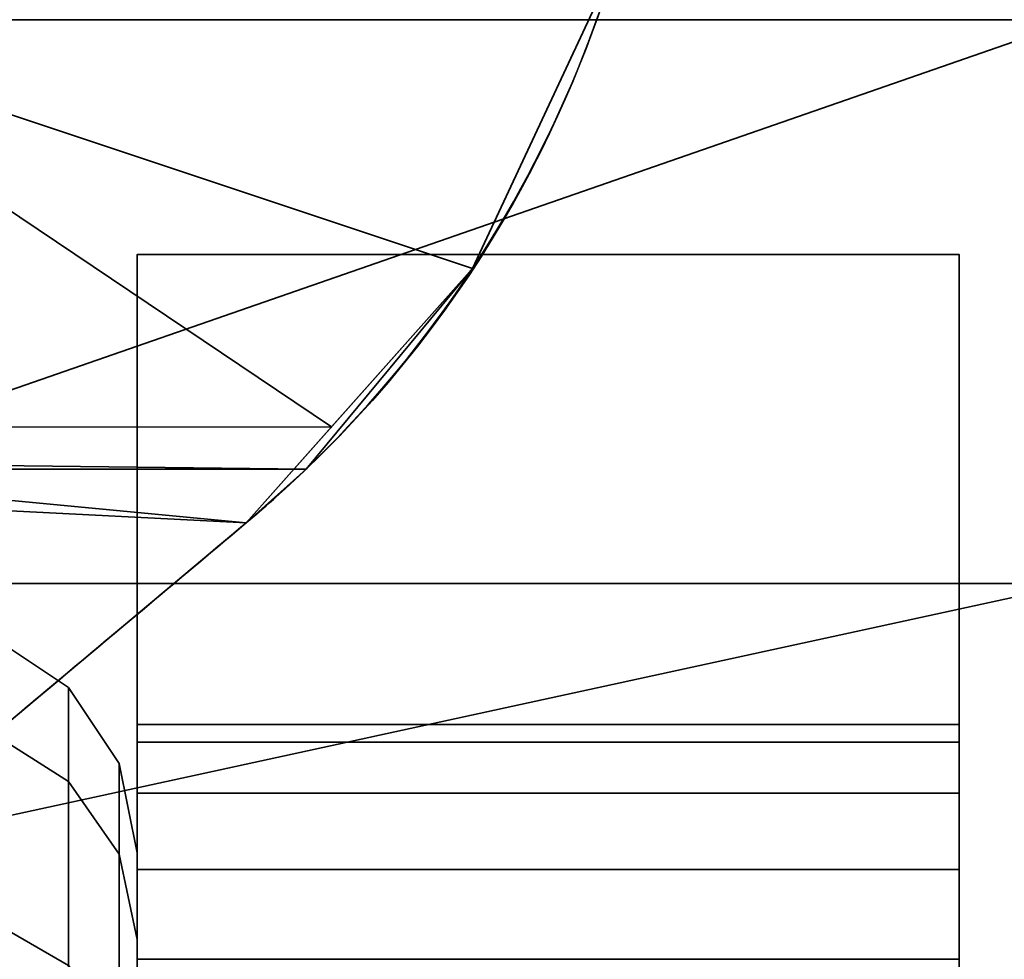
# Model space of a CAD drawing. Header units: millimetres. Extents: x -590 to 3690, y -120 to 127.
# Tile 529 of 656: x 2001 to 2005.19, y -25.25 to -21.25. Entities that reach past the tile are written whole.
import ezdxf

# ---------------------------------------------------------------- set-up
doc = ezdxf.new("R2010")
doc.units = ezdxf.units.MM
doc.layers.add('152', color=7, linetype='Continuous', true_color=0xffffff)

# ---------------------------------------------------------------- blocks, each defined once
blk = doc.blocks.new('UG_SURFACE_002')
at = {"layer": '152', "color": 252, "linetype": 'Continuous', "lineweight": 35}
for points in [[(2165, -31.2, 2203.0001), (2165, 108.2, 2203.0001), (835, 108.2, 2203.0001), (835, -31.2, 2203.0001)], [(985, -31.2, 2053), (985, 108.2, 2053), (2015.0001, 108.2, 2053), (2015.0001, -31.2, 2053)]]:
    blk.add_3dface(points, dxfattribs=at)
blk = doc.blocks.new('UG_SURFACE_084')
at = {"layer": '152', "color": 252, "linetype": 'Continuous', "lineweight": 35}
for points in [[(2000.8826, -25.0887, 1831.2881), (2000.8826, -23.8777, 1835.0149), (2001.2071, -24.0933, 1835.0376), (2001.2071, -25.2764, 1831.3965)], [(2000.8826, -23.8777, 1835.0149), (2000.8826, -24.2874, 1838.9121), (2001.2071, -24.4935, 1838.8451), (2001.2071, -24.0933, 1835.0376)], [(2001.2071, -25.2764, 1728.6036), (2001.2071, -24.0933, 1724.9624), (2000.8826, -23.8777, 1724.9851), (2000.8826, -25.0887, 1728.712)], [(2001.2071, -24.0933, 1724.9624), (2001.2071, -24.4935, 1721.1548), (2000.8826, -24.2874, 1721.0878), (2000.8826, -23.8777, 1724.9851)], [(2001.2071, -25.2764, 1831.3965), (2001.2071, -24.0933, 1835.0376), (2001.4238, -24.416, 1835.0716), (2001.4238, -25.5574, 1831.5587)], [(2001.2071, -24.0933, 1835.0376), (2001.2071, -24.4935, 1838.8451), (2001.4238, -24.8021, 1838.7449), (2001.4238, -24.416, 1835.0716)], [(2001.4238, -25.5574, 1728.4414), (2001.4238, -24.416, 1724.9285), (2001.2071, -24.0933, 1724.9624), (2001.2071, -25.2764, 1728.6036)], [(2001.4238, -24.416, 1724.9285), (2001.4238, -24.8021, 1721.2551), (2001.2071, -24.4935, 1721.1548), (2001.2071, -24.0933, 1724.9624)], [(2000.8826, -24.2874, 1838.9121), (2000.8826, -26.2467, 1842.3058), (2001.2071, -26.4078, 1842.1607), (2001.2071, -24.4935, 1838.8451)], [(2001.2071, -24.4935, 1721.1548), (2001.2071, -26.4078, 1717.8392), (2000.8826, -26.2467, 1717.6942), (2000.8826, -24.2874, 1721.0878)], [(2001.4238, -25.5574, 1831.5587), (2001.4238, -24.416, 1835.0716), (2001.4999, -24.7966, 1835.1115), (2001.4999, -25.8888, 1831.75)], [(2001.4238, -24.416, 1835.0716), (2001.4238, -24.8021, 1838.7449), (2001.4999, -25.166, 1838.6266), (2001.4999, -24.7966, 1835.1115)], [(2001.4999, -25.8888, 1728.25), (2001.4999, -24.7966, 1724.8884), (2001.4238, -24.416, 1724.9285), (2001.4238, -25.5574, 1728.4414)], [(2001.4999, -24.7966, 1724.8884), (2001.4999, -25.166, 1721.3733), (2001.4238, -24.8021, 1721.2551), (2001.4238, -24.416, 1724.9285)], [(2001.2071, -24.4935, 1838.8451), (2001.2071, -26.4078, 1842.1607), (2001.4238, -26.6489, 1841.9436), (2001.4238, -24.8021, 1838.7449)], [(2001.4238, -24.8021, 1721.2551), (2001.4238, -26.6489, 1718.0563), (2001.2071, -26.4078, 1717.8392), (2001.2071, -24.4935, 1721.1548)], [(2001.4238, -24.8021, 1838.7449), (2001.4238, -26.6489, 1841.9436), (2001.4999, -26.9333, 1841.6876), (2001.4999, -25.166, 1838.6266)], [(2001.4999, -25.166, 1721.3733), (2001.4999, -26.9333, 1718.3124), (2001.4238, -26.6489, 1718.0563), (2001.4238, -24.8021, 1721.2551)], [(2001.4999, -25.8888, 1831.75), (2001.4999, -24.7966, 1835.1115), (2001.4999, -25.6415, 1833.5279)], [(2001.4999, -24.7966, 1835.1115), (2001.4999, -25.166, 1838.6266), (2001.4999, -25.2938, 1836.8362)], [(2001.4999, -25.2938, 1836.8362), (2001.4999, -25.6415, 1833.5279), (2001.4999, -24.7966, 1835.1115)], [(2001.4999, -25.166, 1721.3733), (2001.4999, -24.7966, 1724.8884), (2001.4999, -25.2938, 1724.8362), (2001.4999, -25.6415, 1721.5278)], [(2001.4999, -26.3218, 1728), (2001.4999, -25.2938, 1724.8362), (2001.4999, -24.7966, 1724.8884), (2001.4999, -25.8888, 1728.25)], [(2000.8826, -27.7108, 1828.3759), (2000.8826, -25.0887, 1831.2881), (2001.2071, -25.2764, 1831.3965), (2001.2071, -27.8382, 1828.5513)], [(2001.2071, -27.8382, 1731.4487), (2001.2071, -25.2764, 1728.6036), (2000.8826, -25.0887, 1728.712), (2000.8826, -27.7108, 1731.6241)], [(2001.4999, -25.166, 1838.6266), (2001.4999, -26.9333, 1841.6876), (2001.4999, -26.3218, 1840)], [(2001.4999, -26.3218, 1840), (2001.4999, -25.2938, 1836.8362), (2001.4999, -25.166, 1838.6266)], [(2001.4999, -25.6415, 1721.5278), (2001.4999, -27.3048, 1718.647), (2001.4999, -26.9333, 1718.3124), (2001.4999, -25.166, 1721.3733)]]:
    blk.add_3dface(points, dxfattribs=at)
blk = doc.blocks.new('UG_SURFACE_090')
at = {"layer": '152', "color": 252, "linetype": 'Continuous', "lineweight": 35}
for points in [[(1994, -21.25, 1845), (2005.5001, -21.25, 1845), (2005.5001, -23.65, 1843.2), (1993.5, -23.65, 1843.2)], [(1993.5, -23.65, 1716.8), (2005.5001, -23.65, 1716.8), (2005.5001, -21.25, 1715), (1994, -21.25, 1715)], [(1994, -25.2434, 1848.6844), (2008.5001, -25.4874, 1848.5031), (2005.5001, -21.25, 1845)], [(2005.5001, -21.25, 1845), (1994, -21.25, 1845), (1994, -25.2434, 1848.6844)], [(1994, -25.2434, 1711.3155), (1994, -21.25, 1715), (2005.5001, -21.25, 1715)], [(2005.5001, -21.25, 1715), (2008.5001, -25.4874, 1711.4968), (1994, -25.2434, 1711.3155)], [(1993.5, -26.2591, 1845.5912), (1993.5, -23.65, 1843.2), (2005.5001, -23.65, 1843.2)], [(2005.5001, -23.65, 1843.2), (2007.9999, -26.3039, 1845.4938), (1993.5, -26.2591, 1845.5912)], [(1993.5, -26.2591, 1714.4089), (2007.9999, -26.3039, 1714.5063), (2005.5001, -23.65, 1716.8)], [(2005.5001, -23.65, 1716.8), (1993.5, -23.65, 1716.8), (1993.5, -26.2591, 1714.4089)], [(1994, -25.2434, 1848.6844), (1994, -25.335, 1848.7206), (2008.5001, -25.4874, 1848.5031)], [(2008.5001, -25.4874, 1711.4968), (1994, -25.335, 1711.2795), (1994, -25.2434, 1711.3155)]]:
    blk.add_3dface(points, dxfattribs=at)
blk = doc.blocks.new('UG_SURFACE_091')
at = {"layer": '152', "color": 252, "linetype": 'Continuous', "lineweight": 35}
for points in [[(2005.0001, -26, 1831), (2005.0001, -22.25, 1831), (2001.4999, -22.25, 1831), (2001.4999, -26, 1831)], [(2005.0001, -22.25, 1826.625), (2005.0001, -22.25, 1814.875), (2001.4999, -22.25, 1814.875), (2001.4999, -22.25, 1826.625)], [(2005.0001, -22.25, 1814.875), (2005.0001, -22.25, 1802.25), (2001.4999, -22.25, 1802.25), (2001.4999, -22.25, 1814.875)], [(2005.0001, -22.25, 1802.25), (2005.0001, -22.25, 1785.75), (2001.4999, -22.25, 1785.75), (2001.4999, -22.25, 1802.25)], [(2005.0001, -22.25, 1785.75), (2005.0001, -22.25, 1774.25), (2001.4999, -22.25, 1774.25), (2001.4999, -22.25, 1785.75)], [(2005.0001, -22.25, 1774.25), (2005.0001, -22.25, 1757.75), (2001.4999, -22.25, 1757.75), (2001.4999, -22.25, 1774.25)], [(2005.0001, -22.25, 1757.75), (2005.0001, -22.25, 1745.1251), (2001.4999, -22.25, 1745.1251), (2001.4999, -22.25, 1757.75)], [(2005.0001, -22.25, 1745.1251), (2005.0001, -22.25, 1729), (2001.4999, -22.25, 1729), (2001.4999, -22.25, 1745.1251)], [(2001.4999, -22.25, 1826.625), (2001.4999, -22.25, 1831), (2005.0001, -22.25, 1831), (2005.0001, -22.25, 1826.625)], [(2001.4999, -26, 1729), (2001.4999, -22.25, 1729), (2005.0001, -22.25, 1729), (2005.0001, -26, 1729)], [(2001.4999, -22.25, 1826.625), (2001.4999, -22.25, 1814.875), (2001.4999, -24.25, 1819.75), (2001.4999, -24.25, 1821.25)], [(2001.4999, -22.25, 1814.875), (2001.4999, -24.3261, 1819.3673), (2001.4999, -24.25, 1819.75)], [(2001.4999, -24.25, 1821.25), (2001.4999, -24.3261, 1821.6327), (2001.4999, -22.25, 1826.625)], [(2001.4999, -22.25, 1814.875), (2001.4999, -24.5429, 1819.0429), (2001.4999, -24.3261, 1819.3673)], [(2001.4999, -24.3261, 1821.6327), (2001.4999, -24.5429, 1821.9571), (2001.4999, -22.25, 1826.625)], [(2001.4999, -22.25, 1814.875), (2001.4999, -24.8673, 1818.8261), (2001.4999, -24.5429, 1819.0429)], [(2001.4999, -26, 1826.625), (2001.4999, -22.25, 1826.625), (2001.4999, -24.8673, 1822.1738), (2001.4999, -25.25, 1822.25)], [(2001.4999, -25.25, 1818.75), (2001.4999, -24.8673, 1818.8261), (2001.4999, -22.25, 1814.875), (2001.4999, -26, 1814.875)], [(2001.4999, -24.5429, 1821.9571), (2001.4999, -24.8673, 1822.1738), (2001.4999, -22.25, 1826.625)], [(2001.4999, -22.25, 1745.1251), (2001.4999, -22.25, 1729), (2001.4999, -24.25, 1738.75), (2001.4999, -24.25, 1740.25)], [(2001.4999, -22.25, 1729), (2001.4999, -24.3261, 1738.3673), (2001.4999, -24.25, 1738.75)], [(2001.4999, -24.25, 1740.25), (2001.4999, -24.3261, 1740.6327), (2001.4999, -22.25, 1745.1251)], [(2001.4999, -22.25, 1729), (2001.4999, -24.5429, 1738.043), (2001.4999, -24.3261, 1738.3673)], [(2001.4999, -24.3261, 1740.6327), (2001.4999, -24.5429, 1740.9571), (2001.4999, -22.25, 1745.1251)], [(2001.4999, -26, 1745.1251), (2001.4999, -22.25, 1745.1251), (2001.4999, -24.8673, 1741.1739), (2001.4999, -25.25, 1741.25)], [(2001.4999, -22.25, 1729), (2001.4999, -24.8673, 1737.8261), (2001.4999, -24.5429, 1738.043)], [(2001.4999, -24.5429, 1740.9571), (2001.4999, -24.8673, 1741.1739), (2001.4999, -22.25, 1745.1251)], [(2001.4999, -25.25, 1737.7501), (2001.4999, -24.8673, 1737.8261), (2001.4999, -22.25, 1729), (2001.4999, -26, 1729)], [(2001.4999, -26, 1745.1251), (2001.4999, -26, 1757.75), (2001.4999, -22.25, 1757.75), (2001.4999, -22.25, 1745.1251)], [(2001.4999, -26, 1757.75), (2001.4999, -26, 1774.25), (2001.4999, -22.25, 1774.25), (2001.4999, -22.25, 1757.75)], [(2001.4999, -26, 1774.25), (2001.4999, -26, 1785.75), (2001.4999, -22.25, 1785.75), (2001.4999, -22.25, 1774.25)], [(2001.4999, -26, 1785.75), (2001.4999, -26, 1802.25), (2001.4999, -22.25, 1802.25), (2001.4999, -22.25, 1785.75)], [(2001.4999, -26, 1802.25), (2001.4999, -26, 1814.875), (2001.4999, -22.25, 1814.875), (2001.4999, -22.25, 1802.25)], [(2001.4999, -26, 1826.625), (2001.4999, -26, 1831), (2001.4999, -22.25, 1831), (2001.4999, -22.25, 1826.625)], [(2005.0001, -22.25, 1814.875), (2005.0001, -22.25, 1826.625), (2005.0001, -24.25, 1821.25), (2005.0001, -24.25, 1819.75)], [(2005.0001, -22.25, 1826.625), (2005.0001, -24.3261, 1821.6327), (2005.0001, -24.25, 1821.25)], [(2005.0001, -24.25, 1819.75), (2005.0001, -24.3261, 1819.3673), (2005.0001, -22.25, 1814.875)], [(2005.0001, -22.25, 1826.625), (2005.0001, -24.5429, 1821.9571), (2005.0001, -24.3261, 1821.6327)], [(2005.0001, -22.25, 1826.625), (2005.0001, -24.8673, 1822.1738), (2005.0001, -24.5429, 1821.9571)], [(2005.0001, -26, 1814.875), (2005.0001, -22.25, 1814.875), (2005.0001, -24.8673, 1818.8261), (2005.0001, -25.25, 1818.75)], [(2005.0001, -24.3261, 1819.3673), (2005.0001, -24.5429, 1819.0429), (2005.0001, -22.25, 1814.875)], [(2005.0001, -24.5429, 1819.0429), (2005.0001, -24.8673, 1818.8261), (2005.0001, -22.25, 1814.875)], [(2005.0001, -25.25, 1822.25), (2005.0001, -24.8673, 1822.1738), (2005.0001, -22.25, 1826.625), (2005.0001, -26, 1826.625)], [(2005.0001, -22.25, 1729), (2005.0001, -22.25, 1745.1251), (2005.0001, -24.25, 1740.25), (2005.0001, -24.25, 1738.75)], [(2005.0001, -22.25, 1745.1251), (2005.0001, -24.3261, 1740.6327), (2005.0001, -24.25, 1740.25)], [(2005.0001, -24.25, 1738.75), (2005.0001, -24.3261, 1738.3673), (2005.0001, -22.25, 1729)], [(2005.0001, -22.25, 1745.1251), (2005.0001, -24.5429, 1740.9571), (2005.0001, -24.3261, 1740.6327)], [(2005.0001, -24.3261, 1738.3673), (2005.0001, -24.5429, 1738.043), (2005.0001, -22.25, 1729)], [(2005.0001, -26, 1729), (2005.0001, -22.25, 1729), (2005.0001, -24.8673, 1737.8261), (2005.0001, -25.25, 1737.7501)], [(2005.0001, -22.25, 1745.1251), (2005.0001, -24.8673, 1741.1739), (2005.0001, -24.5429, 1740.9571)], [(2005.0001, -24.5429, 1738.043), (2005.0001, -24.8673, 1737.8261), (2005.0001, -22.25, 1729)], [(2005.0001, -25.25, 1741.25), (2005.0001, -24.8673, 1741.1739), (2005.0001, -22.25, 1745.1251), (2005.0001, -26, 1745.1251)], [(2005.0001, -22.25, 1745.1251), (2005.0001, -22.25, 1757.75), (2005.0001, -26, 1757.75), (2005.0001, -26, 1745.1251)], [(2005.0001, -22.25, 1757.75), (2005.0001, -22.25, 1774.25), (2005.0001, -26, 1774.25), (2005.0001, -26, 1757.75)], [(2005.0001, -22.25, 1774.25), (2005.0001, -22.25, 1785.75), (2005.0001, -26, 1785.75), (2005.0001, -26, 1774.25)], [(2005.0001, -22.25, 1785.75), (2005.0001, -22.25, 1802.25), (2005.0001, -26, 1802.25), (2005.0001, -26, 1785.75)], [(2005.0001, -22.25, 1802.25), (2005.0001, -22.25, 1814.875), (2005.0001, -26, 1814.875), (2005.0001, -26, 1802.25)], [(2005.0001, -22.25, 1826.625), (2005.0001, -22.25, 1831), (2005.0001, -26, 1831), (2005.0001, -26, 1826.625)], [(2001.4999, -24.3261, 1738.3673), (2005.0001, -24.3261, 1738.3673), (2005.0001, -24.25, 1738.75), (2001.4999, -24.25, 1738.75)], [(2001.4999, -24.25, 1738.75), (2005.0001, -24.25, 1738.75), (2005.0001, -24.25, 1740.25), (2001.4999, -24.25, 1740.25)], [(2001.4999, -24.25, 1740.25), (2005.0001, -24.25, 1740.25), (2005.0001, -24.3261, 1740.6327), (2001.4999, -24.3261, 1740.6327)], [(2001.4999, -24.3261, 1819.3673), (2005.0001, -24.3261, 1819.3673), (2005.0001, -24.25, 1819.75), (2001.4999, -24.25, 1819.75)], [(2001.4999, -24.25, 1819.75), (2005.0001, -24.25, 1819.75), (2005.0001, -24.25, 1821.25), (2001.4999, -24.25, 1821.25)], [(2001.4999, -24.25, 1821.25), (2005.0001, -24.25, 1821.25), (2005.0001, -24.3261, 1821.6327), (2001.4999, -24.3261, 1821.6327)], [(2001.4999, -24.5429, 1738.043), (2005.0001, -24.5429, 1738.043), (2005.0001, -24.3261, 1738.3673), (2001.4999, -24.3261, 1738.3673)], [(2001.4999, -24.3261, 1740.6327), (2005.0001, -24.3261, 1740.6327), (2005.0001, -24.5429, 1740.9571), (2001.4999, -24.5429, 1740.9571)], [(2001.4999, -24.5429, 1819.0429), (2005.0001, -24.5429, 1819.0429), (2005.0001, -24.3261, 1819.3673), (2001.4999, -24.3261, 1819.3673)], [(2001.4999, -24.3261, 1821.6327), (2005.0001, -24.3261, 1821.6327), (2005.0001, -24.5429, 1821.9571), (2001.4999, -24.5429, 1821.9571)], [(2001.4999, -24.8673, 1737.8261), (2005.0001, -24.8673, 1737.8261), (2005.0001, -24.5429, 1738.043), (2001.4999, -24.5429, 1738.043)], [(2001.4999, -24.5429, 1740.9571), (2005.0001, -24.5429, 1740.9571), (2005.0001, -24.8673, 1741.1739), (2001.4999, -24.8673, 1741.1739)], [(2001.4999, -24.8673, 1818.8261), (2005.0001, -24.8673, 1818.8261), (2005.0001, -24.5429, 1819.0429), (2001.4999, -24.5429, 1819.0429)], [(2001.4999, -24.5429, 1821.9571), (2005.0001, -24.5429, 1821.9571), (2005.0001, -24.8673, 1822.1738), (2001.4999, -24.8673, 1822.1738)], [(2001.4999, -25.25, 1737.7501), (2005.0001, -25.25, 1737.7501), (2005.0001, -24.8673, 1737.8261), (2001.4999, -24.8673, 1737.8261)], [(2001.4999, -24.8673, 1741.1739), (2005.0001, -24.8673, 1741.1739), (2005.0001, -25.25, 1741.25), (2001.4999, -25.25, 1741.25)], [(2001.4999, -25.25, 1818.75), (2005.0001, -25.25, 1818.75), (2005.0001, -24.8673, 1818.8261), (2001.4999, -24.8673, 1818.8261)], [(2001.4999, -24.8673, 1822.1738), (2005.0001, -24.8673, 1822.1738), (2005.0001, -25.25, 1822.25), (2001.4999, -25.25, 1822.25)]]:
    blk.add_3dface(points, dxfattribs=at)
blk = doc.blocks.new('UG_SURFACE_094')
at = {"layer": '152', "color": 252, "linetype": 'Continuous', "lineweight": 35}
for points in [[(1999.75, -21.25, 260.5), (1999.75, -13.625, 260.5), (2003.7501, -12.781, 260.5), (2003.7501, -19.5621, 260.5)], [(2003.7501, -19.5621, 429.5), (2003.7501, -12.781, 429.5), (1999.75, -13.625, 429.5), (1999.75, -21.25, 429.5)], [(2003.7501, -19.5621, 260.5), (2003.54, -20.9961, 260.5), (2002.9275, -22.3096, 260.5), (1999.75, -21.25, 260.5)], [(1999.75, -21.25, 429.5), (2002.9275, -22.3096, 429.5), (2003.54, -20.9961, 429.5), (2003.7501, -19.5621, 429.5)], [(1999.75, -20.2124, 282.3988), (1999.75, -21.25, 280.2889), (2003.54, -20.9961, 280.7294)], [(2003.54, -20.9961, 409.2706), (1999.75, -21.25, 409.7111), (1999.75, -20.2124, 407.6012)], [(1999.75, -21.25, 280.2889), (2002.9275, -22.3096, 278.7646), (2003.54, -20.9961, 280.7294)], [(2003.54, -20.9961, 409.2706), (2002.9275, -22.3096, 411.2354), (1999.75, -21.25, 409.7111)], [(2003.54, -20.9961, 260.5), (2003.54, -20.9961, 280.7294), (2002.9275, -22.3096, 278.7646), (2002.9275, -22.3096, 260.5)], [(2002.9275, -22.3096, 429.5), (2002.9275, -22.3096, 411.2354), (2003.54, -20.9961, 409.2706), (2003.54, -20.9961, 429.5)], [(1997.5361, -23.1077, 260.5), (1999.75, -21.25, 260.5), (2002.9275, -22.3096, 260.5), (2002.219, -23.1629, 260.5)], [(2002.219, -23.1629, 429.5), (2002.9275, -22.3096, 429.5), (1999.75, -21.25, 429.5), (1997.5361, -23.1077, 429.5)], [(1999.75, -21.25, 280.2889), (1997.6835, -22.984, 278.0119), (2002.3274, -22.9838, 278.0137)], [(2002.3274, -22.9838, 411.9863), (1997.6835, -22.984, 411.9881), (1999.75, -21.25, 409.7111)], [(2002.3274, -22.9838, 278.0137), (2002.9275, -22.3096, 278.7646), (1999.75, -21.25, 280.2889)], [(1999.75, -21.25, 409.7111), (2002.9275, -22.3096, 411.2354), (2002.3274, -22.9838, 411.9863)], [(2002.9275, -22.3096, 260.5), (2002.3274, -22.9838, 278.0137), (2001.9639, -23.3923, 277.5589)], [(2001.9639, -23.3923, 277.5589), (2002.219, -23.1629, 260.5), (2002.9275, -22.3096, 260.5)], [(2002.9275, -22.3096, 429.5), (2002.219, -23.1629, 429.5), (2001.9639, -23.3923, 412.4411)], [(2001.9639, -23.3923, 412.4411), (2002.3274, -22.9838, 411.9863), (2002.9275, -22.3096, 429.5)], [(2002.9275, -22.3096, 260.5), (2002.9275, -22.3096, 278.7646), (2002.3274, -22.9838, 278.0137)], [(2002.3274, -22.9838, 411.9863), (2002.9275, -22.3096, 411.2354), (2002.9275, -22.3096, 429.5)], [(2001.9639, -23.3923, 277.5589), (2002.3274, -22.9838, 278.0137), (1997.6835, -22.984, 278.0119)], [(1997.6835, -22.984, 411.9881), (2002.3274, -22.9838, 411.9863), (2001.9639, -23.3923, 412.4411)], [(1999.75, -25.25, 276.0109), (2001.9639, -23.3923, 277.5589), (1997.6835, -22.984, 278.0119)], [(1997.6835, -22.984, 411.9881), (2001.9639, -23.3923, 412.4411), (1999.75, -25.25, 413.9891)], [(2002.219, -23.1629, 260.5), (1997.4715, -23.1629, 260.5), (1997.5361, -23.1077, 260.5)], [(1997.5361, -23.1077, 429.5), (1997.4715, -23.1629, 429.5), (2002.219, -23.1629, 429.5)], [(1997.4715, -23.1629, 260.5), (2002.219, -23.1629, 260.5), (2001.9639, -23.3923, 260.1571)], [(1997.4715, -23.1629, 260.5), (2001.9639, -23.3923, 260.1571), (1999.75, -25.25, 258.0557)], [(1999.75, -25.25, 431.9443), (2001.9639, -23.3923, 429.8429), (1997.4715, -23.1629, 429.5)], [(2001.9639, -23.3923, 429.8429), (2002.219, -23.1629, 429.5), (1997.4715, -23.1629, 429.5)], [(2001.9639, -23.3923, 277.5589), (2001.9639, -23.3923, 260.1571), (2002.219, -23.1629, 260.5)], [(2002.219, -23.1629, 429.5), (2001.9639, -23.3923, 429.8429), (2001.9639, -23.3923, 412.4411)], [(2001.9639, -23.3923, 277.5589), (1999.75, -25.25, 276.0109), (1999.75, -25.25, 258.0557), (2001.9639, -23.3923, 260.1571)], [(1999.75, -25.25, 413.9891), (2001.9639, -23.3923, 412.4411), (2001.9639, -23.3923, 429.8429), (1999.75, -25.25, 431.9443)]]:
    blk.add_3dface(points, dxfattribs=at)
blk = doc.blocks.new('UG_SURFACE_141')
at = {"layer": '152', "color": 252, "linetype": 'Continuous', "lineweight": 35}
for points in [[(1999.75, -21.25, 1695.5), (1999.75, -13.625, 1695.5), (2003.7501, -12.781, 1695.5), (2003.7501, -19.5621, 1695.5)], [(2003.7501, -19.5621, 1864.5), (2003.7501, -12.781, 1864.5), (1999.75, -13.625, 1864.5), (1999.75, -21.25, 1864.5)], [(2003.7501, -19.5621, 1695.5), (2003.54, -20.9961, 1695.5), (2002.9275, -22.3096, 1695.5), (1999.75, -21.25, 1695.5)], [(1999.75, -21.25, 1864.5), (2002.9275, -22.3096, 1864.5), (2003.54, -20.9961, 1864.5), (2003.7501, -19.5621, 1864.5)], [(1999.75, -20.2124, 1717.3988), (1999.75, -21.25, 1715.2889), (2003.54, -20.9961, 1715.7294)], [(2003.54, -20.9961, 1844.2706), (1999.75, -21.25, 1844.7111), (1999.75, -20.2124, 1842.6012)], [(1999.75, -21.25, 1715.2889), (2002.9275, -22.3096, 1713.7645), (2003.54, -20.9961, 1715.7294)], [(2003.54, -20.9961, 1844.2706), (2002.9275, -22.3096, 1846.2354), (1999.75, -21.25, 1844.7111)], [(2003.54, -20.9961, 1695.5), (2003.54, -20.9961, 1715.7294), (2002.9275, -22.3096, 1713.7645), (2002.9275, -22.3096, 1695.5)], [(2002.9275, -22.3096, 1864.5), (2002.9275, -22.3096, 1846.2354), (2003.54, -20.9961, 1844.2706), (2003.54, -20.9961, 1864.5)], [(1997.5361, -23.1077, 1695.5), (1999.75, -21.25, 1695.5), (2002.9275, -22.3096, 1695.5), (2002.219, -23.1629, 1695.5)], [(2002.219, -23.1629, 1864.5), (2002.9275, -22.3096, 1864.5), (1999.75, -21.25, 1864.5), (1997.5361, -23.1077, 1864.5)], [(1999.75, -21.25, 1715.2889), (1997.6835, -22.984, 1713.0119), (2002.3274, -22.9838, 1713.0138)], [(2002.3274, -22.9838, 1846.9863), (1997.6835, -22.984, 1846.9881), (1999.75, -21.25, 1844.7111)], [(2002.3274, -22.9838, 1713.0138), (2002.9275, -22.3096, 1713.7645), (1999.75, -21.25, 1715.2889)], [(1999.75, -21.25, 1844.7111), (2002.9275, -22.3096, 1846.2354), (2002.3274, -22.9838, 1846.9863)], [(2002.9275, -22.3096, 1695.5), (2002.3274, -22.9838, 1713.0138), (2001.9639, -23.3923, 1712.5589)], [(2001.9639, -23.3923, 1712.5589), (2002.219, -23.1629, 1695.5), (2002.9275, -22.3096, 1695.5)], [(2002.9275, -22.3096, 1864.5), (2002.219, -23.1629, 1864.5), (2001.9639, -23.3923, 1847.4411)], [(2001.9639, -23.3923, 1847.4411), (2002.3274, -22.9838, 1846.9863), (2002.9275, -22.3096, 1864.5)], [(2002.9275, -22.3096, 1695.5), (2002.9275, -22.3096, 1713.7645), (2002.3274, -22.9838, 1713.0138)], [(2002.3274, -22.9838, 1846.9863), (2002.9275, -22.3096, 1846.2354), (2002.9275, -22.3096, 1864.5)], [(2001.9639, -23.3923, 1712.5589), (2002.3274, -22.9838, 1713.0138), (1997.6835, -22.984, 1713.0119)], [(1997.6835, -22.984, 1846.9881), (2002.3274, -22.9838, 1846.9863), (2001.9639, -23.3923, 1847.4411)], [(1999.75, -25.25, 1711.0109), (2001.9639, -23.3923, 1712.5589), (1997.6835, -22.984, 1713.0119)], [(1997.6835, -22.984, 1846.9881), (2001.9639, -23.3923, 1847.4411), (1999.75, -25.25, 1848.9891)], [(2002.219, -23.1629, 1695.5), (1997.4715, -23.1629, 1695.5), (1997.5361, -23.1077, 1695.5)], [(1997.5361, -23.1077, 1864.5), (1997.4715, -23.1629, 1864.5), (2002.219, -23.1629, 1864.5)], [(1997.4715, -23.1629, 1695.5), (2002.219, -23.1629, 1695.5), (2001.9639, -23.3923, 1695.1571)], [(1997.4715, -23.1629, 1695.5), (2001.9639, -23.3923, 1695.1571), (1999.75, -25.25, 1693.0557)], [(1999.75, -25.25, 1866.9443), (2001.9639, -23.3923, 1864.8429), (1997.4715, -23.1629, 1864.5)], [(2001.9639, -23.3923, 1864.8429), (2002.219, -23.1629, 1864.5), (1997.4715, -23.1629, 1864.5)], [(2001.9639, -23.3923, 1712.5589), (2001.9639, -23.3923, 1695.1571), (2002.219, -23.1629, 1695.5)], [(2002.219, -23.1629, 1864.5), (2001.9639, -23.3923, 1864.8429), (2001.9639, -23.3923, 1847.4411)], [(2001.9639, -23.3923, 1712.5589), (1999.75, -25.25, 1711.0109), (1999.75, -25.25, 1693.0557), (2001.9639, -23.3923, 1695.1571)], [(1999.75, -25.25, 1848.9891), (2001.9639, -23.3923, 1847.4411), (2001.9639, -23.3923, 1864.8429), (1999.75, -25.25, 1866.9443)]]:
    blk.add_3dface(points, dxfattribs=at)
blk = doc.blocks.new('UG_SURFACE_142')
at = {"layer": '152', "color": 252, "linetype": 'Continuous', "lineweight": 35}
for points in [[(2000.8826, -25.0887, 396.2881), (2000.8826, -23.8777, 400.0149), (2001.2071, -24.0933, 400.0376), (2001.2071, -25.2764, 396.3965)], [(2000.8826, -23.8777, 400.0149), (2000.8826, -24.2874, 403.9121), (2001.2071, -24.4935, 403.8452), (2001.2071, -24.0933, 400.0376)], [(2001.2071, -25.2764, 293.6035), (2001.2071, -24.0933, 289.9624), (2000.8826, -23.8777, 289.9851), (2000.8826, -25.0887, 293.7119)], [(2001.2071, -24.0933, 289.9624), (2001.2071, -24.4935, 286.1548), (2000.8826, -24.2874, 286.0879), (2000.8826, -23.8777, 289.9851)], [(2001.2071, -25.2764, 396.3965), (2001.2071, -24.0933, 400.0376), (2001.4238, -24.416, 400.0715), (2001.4238, -25.5574, 396.5587)], [(2001.2071, -24.0933, 400.0376), (2001.2071, -24.4935, 403.8452), (2001.4238, -24.8021, 403.7449), (2001.4238, -24.416, 400.0715)], [(2001.4238, -25.5574, 293.4414), (2001.4238, -24.416, 289.9285), (2001.2071, -24.0933, 289.9624), (2001.2071, -25.2764, 293.6035)], [(2001.4238, -24.416, 289.9285), (2001.4238, -24.8021, 286.2551), (2001.2071, -24.4935, 286.1548), (2001.2071, -24.0933, 289.9624)], [(2000.8826, -24.2874, 403.9121), (2000.8826, -26.2467, 407.3058), (2001.2071, -26.4078, 407.1608), (2001.2071, -24.4935, 403.8452)], [(2001.2071, -24.4935, 286.1548), (2001.2071, -26.4078, 282.8392), (2000.8826, -26.2467, 282.6942), (2000.8826, -24.2874, 286.0879)], [(2001.4238, -25.5574, 396.5587), (2001.4238, -24.416, 400.0715), (2001.4999, -24.7966, 400.1115), (2001.4999, -25.8888, 396.75)], [(2001.4238, -24.416, 400.0715), (2001.4238, -24.8021, 403.7449), (2001.4999, -25.166, 403.6267), (2001.4999, -24.7966, 400.1115)], [(2001.4999, -25.8888, 293.25), (2001.4999, -24.7966, 289.8885), (2001.4238, -24.416, 289.9285), (2001.4238, -25.5574, 293.4414)], [(2001.4999, -24.7966, 289.8885), (2001.4999, -25.166, 286.3733), (2001.4238, -24.8021, 286.2551), (2001.4238, -24.416, 289.9285)], [(2001.2071, -24.4935, 403.8452), (2001.2071, -26.4078, 407.1608), (2001.4238, -26.6489, 406.9437), (2001.4238, -24.8021, 403.7449)], [(2001.4238, -24.8021, 286.2551), (2001.4238, -26.6489, 283.0563), (2001.2071, -26.4078, 282.8392), (2001.2071, -24.4935, 286.1548)], [(2001.4238, -24.8021, 403.7449), (2001.4238, -26.6489, 406.9437), (2001.4999, -26.9333, 406.6876), (2001.4999, -25.166, 403.6267)], [(2001.4999, -25.166, 286.3733), (2001.4999, -26.9333, 283.3124), (2001.4238, -26.6489, 283.0563), (2001.4238, -24.8021, 286.2551)], [(2001.4999, -25.8888, 396.75), (2001.4999, -24.7966, 400.1115), (2001.4999, -25.6415, 398.5279)], [(2001.4999, -24.7966, 400.1115), (2001.4999, -25.2938, 401.8362), (2001.4999, -25.6415, 398.5279)], [(2001.4999, -25.2938, 401.8362), (2001.4999, -24.7966, 400.1115), (2001.4999, -25.166, 403.6267)], [(2001.4999, -25.166, 286.3733), (2001.4999, -24.7966, 289.8885), (2001.4999, -25.2938, 289.8362), (2001.4999, -25.6415, 286.5279)], [(2001.4999, -24.7966, 289.8885), (2001.4999, -25.8888, 293.25), (2001.4999, -26.3218, 293), (2001.4999, -25.2938, 289.8362)], [(2000.8826, -27.7108, 393.3759), (2000.8826, -25.0887, 396.2881), (2001.2071, -25.2764, 396.3965), (2001.2071, -27.8382, 393.5513)], [(2001.2071, -27.8382, 296.4487), (2001.2071, -25.2764, 293.6035), (2000.8826, -25.0887, 293.7119), (2000.8826, -27.7108, 296.6241)], [(2001.4999, -25.166, 403.6267), (2001.4999, -26.3218, 405), (2001.4999, -25.2938, 401.8362)], [(2001.4999, -26.3218, 405), (2001.4999, -25.166, 403.6267), (2001.4999, -26.9333, 406.6876)], [(2001.4999, -26.9333, 283.3124), (2001.4999, -25.166, 286.3733), (2001.4999, -25.6415, 286.5279), (2001.4999, -27.3048, 283.6469)]]:
    blk.add_3dface(points, dxfattribs=at)
blk = doc.blocks.new('UG_SURFACE_148')
at = {"layer": '152', "color": 252, "linetype": 'Continuous', "lineweight": 35}
for points in [[(1994, -21.25, 410), (2005.5001, -21.25, 410), (2005.5001, -23.65, 408.2), (1993.5, -23.65, 408.2)], [(1993.5, -23.65, 281.8), (2005.5001, -23.65, 281.8), (2005.5001, -21.25, 280), (1994, -21.25, 280)], [(1994, -25.2434, 413.6844), (2008.5001, -25.4874, 413.5032), (2005.5001, -21.25, 410)], [(2005.5001, -21.25, 410), (1994, -21.25, 410), (1994, -25.2434, 413.6844)], [(1994, -25.2434, 276.3156), (1994, -21.25, 280), (2005.5001, -21.25, 280)], [(2005.5001, -21.25, 280), (2008.5001, -25.4874, 276.4968), (1994, -25.2434, 276.3156)], [(1993.5, -26.2591, 410.5912), (1993.5, -23.65, 408.2), (2005.5001, -23.65, 408.2)], [(2005.5001, -23.65, 408.2), (2007.9999, -26.3039, 410.4938), (1993.5, -26.2591, 410.5912)], [(1993.5, -26.2591, 279.4088), (2007.9999, -26.3039, 279.5062), (2005.5001, -23.65, 281.8)], [(2005.5001, -23.65, 281.8), (1993.5, -23.65, 281.8), (1993.5, -26.2591, 279.4088)], [(1994, -25.2434, 413.6844), (1994, -25.335, 413.7205), (2008.5001, -25.4874, 413.5032)], [(2008.5001, -25.4874, 276.4968), (1994, -25.335, 276.2795), (1994, -25.2434, 276.3156)]]:
    blk.add_3dface(points, dxfattribs=at)
blk = doc.blocks.new('UG_SURFACE_149')
at = {"layer": '152', "color": 252, "linetype": 'Continuous', "lineweight": 35}
for points in [[(2005.0001, -26, 396), (2005.0001, -22.25, 396), (2001.4999, -22.25, 396), (2001.4999, -26, 396)], [(2005.0001, -22.25, 391.625), (2005.0001, -22.25, 379.875), (2001.4999, -22.25, 379.875), (2001.4999, -22.25, 391.625)], [(2005.0001, -22.25, 379.875), (2005.0001, -22.25, 367.25), (2001.4999, -22.25, 367.25), (2001.4999, -22.25, 379.875)], [(2005.0001, -22.25, 367.25), (2005.0001, -22.25, 350.75), (2001.4999, -22.25, 350.75), (2001.4999, -22.25, 367.25)], [(2005.0001, -22.25, 350.75), (2005.0001, -22.25, 339.25), (2001.4999, -22.25, 339.25), (2001.4999, -22.25, 350.75)], [(2005.0001, -22.25, 339.25), (2005.0001, -22.25, 322.75), (2001.4999, -22.25, 322.75), (2001.4999, -22.25, 339.25)], [(2005.0001, -22.25, 322.75), (2005.0001, -22.25, 310.125), (2001.4999, -22.25, 310.125), (2001.4999, -22.25, 322.75)], [(2005.0001, -22.25, 310.125), (2005.0001, -22.25, 294), (2001.4999, -22.25, 294), (2001.4999, -22.25, 310.125)], [(2001.4999, -22.25, 391.625), (2001.4999, -22.25, 396), (2005.0001, -22.25, 396), (2005.0001, -22.25, 391.625)], [(2001.4999, -26, 294), (2001.4999, -22.25, 294), (2005.0001, -22.25, 294), (2005.0001, -26, 294)], [(2001.4999, -22.25, 391.625), (2001.4999, -22.25, 379.875), (2001.4999, -24.25, 384.75), (2001.4999, -24.25, 386.25)], [(2001.4999, -22.25, 379.875), (2001.4999, -24.3261, 384.3673), (2001.4999, -24.25, 384.75)], [(2001.4999, -26, 391.625), (2001.4999, -22.25, 391.625), (2001.4999, -24.8673, 387.1739), (2001.4999, -25.25, 387.25)], [(2001.4999, -24.25, 386.25), (2001.4999, -24.3261, 386.6327), (2001.4999, -22.25, 391.625)], [(2001.4999, -22.25, 391.625), (2001.4999, -24.5429, 386.9571), (2001.4999, -24.8673, 387.1739)], [(2001.4999, -22.25, 379.875), (2001.4999, -24.5429, 384.0429), (2001.4999, -24.3261, 384.3673)], [(2001.4999, -24.3261, 386.6327), (2001.4999, -24.5429, 386.9571), (2001.4999, -22.25, 391.625)], [(2001.4999, -25.25, 383.75), (2001.4999, -24.8673, 383.8261), (2001.4999, -22.25, 379.875), (2001.4999, -26, 379.875)], [(2001.4999, -24.8673, 383.8261), (2001.4999, -24.5429, 384.0429), (2001.4999, -22.25, 379.875)], [(2001.4999, -22.25, 310.125), (2001.4999, -22.25, 294), (2001.4999, -24.25, 303.75), (2001.4999, -24.25, 305.25)], [(2001.4999, -22.25, 294), (2001.4999, -24.3261, 303.3673), (2001.4999, -24.25, 303.75)], [(2001.4999, -26, 310.125), (2001.4999, -22.25, 310.125), (2001.4999, -24.8673, 306.1739), (2001.4999, -25.25, 306.25)], [(2001.4999, -24.25, 305.25), (2001.4999, -24.3261, 305.6327), (2001.4999, -22.25, 310.125)], [(2001.4999, -22.25, 310.125), (2001.4999, -24.5429, 305.9571), (2001.4999, -24.8673, 306.1739)], [(2001.4999, -22.25, 294), (2001.4999, -24.5429, 303.0429), (2001.4999, -24.3261, 303.3673)], [(2001.4999, -24.3261, 305.6327), (2001.4999, -24.5429, 305.9571), (2001.4999, -22.25, 310.125)], [(2001.4999, -25.25, 302.75), (2001.4999, -24.8673, 302.8261), (2001.4999, -22.25, 294), (2001.4999, -26, 294)], [(2001.4999, -24.8673, 302.8261), (2001.4999, -24.5429, 303.0429), (2001.4999, -22.25, 294)], [(2001.4999, -26, 310.125), (2001.4999, -26, 322.75), (2001.4999, -22.25, 322.75), (2001.4999, -22.25, 310.125)], [(2001.4999, -26, 322.75), (2001.4999, -26, 339.25), (2001.4999, -22.25, 339.25), (2001.4999, -22.25, 322.75)], [(2001.4999, -26, 339.25), (2001.4999, -26, 350.75), (2001.4999, -22.25, 350.75), (2001.4999, -22.25, 339.25)], [(2001.4999, -26, 350.75), (2001.4999, -26, 367.25), (2001.4999, -22.25, 367.25), (2001.4999, -22.25, 350.75)], [(2001.4999, -26, 367.25), (2001.4999, -26, 379.875), (2001.4999, -22.25, 379.875), (2001.4999, -22.25, 367.25)], [(2001.4999, -26, 391.625), (2001.4999, -26, 396), (2001.4999, -22.25, 396), (2001.4999, -22.25, 391.625)], [(2005.0001, -22.25, 379.875), (2005.0001, -22.25, 391.625), (2005.0001, -24.25, 386.25), (2005.0001, -24.25, 384.75)], [(2005.0001, -22.25, 391.625), (2005.0001, -24.3261, 386.6327), (2005.0001, -24.25, 386.25)], [(2005.0001, -24.25, 384.75), (2005.0001, -24.3261, 384.3673), (2005.0001, -22.25, 379.875)], [(2005.0001, -26, 379.875), (2005.0001, -22.25, 379.875), (2005.0001, -24.8673, 383.8261), (2005.0001, -25.25, 383.75)], [(2005.0001, -22.25, 391.625), (2005.0001, -24.5429, 386.9571), (2005.0001, -24.3261, 386.6327)], [(2005.0001, -25.25, 387.25), (2005.0001, -24.8673, 387.1739), (2005.0001, -22.25, 391.625), (2005.0001, -26, 391.625)], [(2005.0001, -22.25, 379.875), (2005.0001, -24.5429, 384.0429), (2005.0001, -24.8673, 383.8261)], [(2005.0001, -24.8673, 387.1739), (2005.0001, -24.5429, 386.9571), (2005.0001, -22.25, 391.625)], [(2005.0001, -24.3261, 384.3673), (2005.0001, -24.5429, 384.0429), (2005.0001, -22.25, 379.875)], [(2005.0001, -22.25, 294), (2005.0001, -22.25, 310.125), (2005.0001, -24.25, 305.25), (2005.0001, -24.25, 303.75)], [(2005.0001, -22.25, 310.125), (2005.0001, -24.3261, 305.6327), (2005.0001, -24.25, 305.25)], [(2005.0001, -26, 294), (2005.0001, -22.25, 294), (2005.0001, -24.8673, 302.8261), (2005.0001, -25.25, 302.75)], [(2005.0001, -24.25, 303.75), (2005.0001, -24.3261, 303.3673), (2005.0001, -22.25, 294)], [(2005.0001, -22.25, 294), (2005.0001, -24.5429, 303.0429), (2005.0001, -24.8673, 302.8261)], [(2005.0001, -22.25, 310.125), (2005.0001, -24.5429, 305.9571), (2005.0001, -24.3261, 305.6327)], [(2005.0001, -24.3261, 303.3673), (2005.0001, -24.5429, 303.0429), (2005.0001, -22.25, 294)], [(2005.0001, -25.25, 306.25), (2005.0001, -24.8673, 306.1739), (2005.0001, -22.25, 310.125), (2005.0001, -26, 310.125)], [(2005.0001, -24.8673, 306.1739), (2005.0001, -24.5429, 305.9571), (2005.0001, -22.25, 310.125)], [(2005.0001, -22.25, 310.125), (2005.0001, -22.25, 322.75), (2005.0001, -26, 322.75), (2005.0001, -26, 310.125)], [(2005.0001, -22.25, 322.75), (2005.0001, -22.25, 339.25), (2005.0001, -26, 339.25), (2005.0001, -26, 322.75)], [(2005.0001, -22.25, 339.25), (2005.0001, -22.25, 350.75), (2005.0001, -26, 350.75), (2005.0001, -26, 339.25)], [(2005.0001, -22.25, 350.75), (2005.0001, -22.25, 367.25), (2005.0001, -26, 367.25), (2005.0001, -26, 350.75)], [(2005.0001, -22.25, 367.25), (2005.0001, -22.25, 379.875), (2005.0001, -26, 379.875), (2005.0001, -26, 367.25)], [(2005.0001, -22.25, 391.625), (2005.0001, -22.25, 396), (2005.0001, -26, 396), (2005.0001, -26, 391.625)], [(2001.4999, -24.3261, 303.3673), (2005.0001, -24.3261, 303.3673), (2005.0001, -24.25, 303.75), (2001.4999, -24.25, 303.75)], [(2001.4999, -24.25, 303.75), (2005.0001, -24.25, 303.75), (2005.0001, -24.25, 305.25), (2001.4999, -24.25, 305.25)], [(2001.4999, -24.25, 305.25), (2005.0001, -24.25, 305.25), (2005.0001, -24.3261, 305.6327), (2001.4999, -24.3261, 305.6327)], [(2001.4999, -24.3261, 384.3673), (2005.0001, -24.3261, 384.3673), (2005.0001, -24.25, 384.75), (2001.4999, -24.25, 384.75)], [(2001.4999, -24.25, 384.75), (2005.0001, -24.25, 384.75), (2005.0001, -24.25, 386.25), (2001.4999, -24.25, 386.25)], [(2001.4999, -24.25, 386.25), (2005.0001, -24.25, 386.25), (2005.0001, -24.3261, 386.6327), (2001.4999, -24.3261, 386.6327)], [(2001.4999, -24.5429, 303.0429), (2005.0001, -24.5429, 303.0429), (2005.0001, -24.3261, 303.3673), (2001.4999, -24.3261, 303.3673)], [(2001.4999, -24.3261, 305.6327), (2005.0001, -24.3261, 305.6327), (2005.0001, -24.5429, 305.9571), (2001.4999, -24.5429, 305.9571)], [(2001.4999, -24.5429, 384.0429), (2005.0001, -24.5429, 384.0429), (2005.0001, -24.3261, 384.3673), (2001.4999, -24.3261, 384.3673)], [(2001.4999, -24.3261, 386.6327), (2005.0001, -24.3261, 386.6327), (2005.0001, -24.5429, 386.9571), (2001.4999, -24.5429, 386.9571)], [(2001.4999, -24.8673, 302.8261), (2005.0001, -24.8673, 302.8261), (2005.0001, -24.5429, 303.0429), (2001.4999, -24.5429, 303.0429)], [(2001.4999, -24.5429, 305.9571), (2005.0001, -24.5429, 305.9571), (2005.0001, -24.8673, 306.1739), (2001.4999, -24.8673, 306.1739)], [(2001.4999, -24.8673, 383.8261), (2005.0001, -24.8673, 383.8261), (2005.0001, -24.5429, 384.0429), (2001.4999, -24.5429, 384.0429)], [(2001.4999, -24.5429, 386.9571), (2005.0001, -24.5429, 386.9571), (2005.0001, -24.8673, 387.1739), (2001.4999, -24.8673, 387.1739)], [(2001.4999, -25.25, 302.75), (2005.0001, -25.25, 302.75), (2005.0001, -24.8673, 302.8261), (2001.4999, -24.8673, 302.8261)], [(2001.4999, -24.8673, 306.1739), (2005.0001, -24.8673, 306.1739), (2005.0001, -25.25, 306.25), (2001.4999, -25.25, 306.25)], [(2001.4999, -25.25, 383.75), (2005.0001, -25.25, 383.75), (2005.0001, -24.8673, 383.8261), (2001.4999, -24.8673, 383.8261)], [(2001.4999, -24.8673, 387.1739), (2005.0001, -24.8673, 387.1739), (2005.0001, -25.25, 387.25), (2001.4999, -25.25, 387.25)]]:
    blk.add_3dface(points, dxfattribs=at)

msp = doc.modelspace()

# ---------------------------------------------------------------- linework, layer by layer
at = {"layer": '152', "color": 252, "linetype": 'Continuous', "lineweight": -3, "true_color": 0x939598}
for p, q in [((1994, -21.25, 1715), (2005.5, -21.25, 1715)), ((1994, -21.25, 1845), (2005.5, -21.25, 1845)), ((1994, -21.25, 280), (2005.5, -21.25, 280)), ((1994, -21.25, 410), (2005.5, -21.25, 410)), ((2001.5, -22.25, 1831), (2001.5, -22.25, 1729)), ((2001.5, -26.3761, 1831), (2001.5, -22.25, 1831)), ((2005, -22.25, 1831), (2001.5, -22.25, 1831)), ((2001.5, -22.25, 1729), (2001.5, -26.3761, 1729)), ((2005, -22.25, 1729), (2001.5, -22.25, 1729)), ((2001.5, -22.25, 396), (2001.5, -22.25, 294)), ((2001.5, -26.3761, 396), (2001.5, -22.25, 396)), ((2005, -22.25, 396), (2001.5, -22.25, 396)), ((2001.5, -22.25, 294), (2001.5, -26.3761, 294)), ((2005, -22.25, 294), (2001.5, -22.25, 294)), ((2005, -26.3761, 1831), (2005, -22.25, 1831)), ((2005, -22.25, 1729), (2005, -26.3761, 1729)), ((2005, -22.25, 1831), (2005, -22.25, 1729)), ((2005, -26.3761, 396), (2005, -22.25, 396)), ((2005, -22.25, 294), (2005, -26.3761, 294)), ((2005, -22.25, 396), (2005, -22.25, 294)), ((2002.219, -23.1629, 429.5), (1997.4714, -23.1629, 429.5)), ((2002.219, -23.1629, 260.5), (1997.4714, -23.1629, 260.5)), ((2002.219, -23.1629, 1695.5), (1997.4714, -23.1629, 1695.5)), ((2002.219, -23.1629, 1864.5), (1997.4714, -23.1629, 1864.5)), ((2001.9639, -23.3923, 277.5589), (2001.9639, -23.3923, 260.1571)), ((2001.9639, -23.3923, 429.8429), (2001.9639, -23.3923, 412.4411)), ((2001.9639, -23.3923, 1712.5589), (2001.9639, -23.3923, 1695.1571)), ((2001.9639, -23.3923, 1864.8429), (2001.9639, -23.3923, 1847.4411)), ((1993.5, -23.65, 1843.2), (2005.5, -23.65, 1843.2)), ((1993.5, -23.65, 1716.8), (2005.5, -23.65, 1716.8)), ((1993.5, -23.65, 281.8), (2005.5, -23.65, 281.8)), ((1993.5, -23.65, 408.2), (2005.5, -23.65, 408.2)), ((2005, -24.25, 1821.25), (2001.5, -24.25, 1821.25)), ((2005, -24.25, 1738.75), (2001.5, -24.25, 1738.75)), ((2005, -24.25, 1740.25), (2001.5, -24.25, 1740.25)), ((2001.5, -24.25, 1819.75), (2001.5, -24.25, 1821.25)), ((2001.5, -24.25, 1738.75), (2001.5, -24.25, 1740.25)), ((2005, -24.25, 1819.75), (2001.5, -24.25, 1819.75)), ((2001.5, -24.25, 303.75), (2001.5, -24.25, 305.25)), ((2005, -24.25, 386.25), (2001.5, -24.25, 386.25)), ((2005, -24.25, 303.75), (2001.5, -24.25, 303.75)), ((2005, -24.25, 384.75), (2001.5, -24.25, 384.75)), ((2005, -24.25, 305.25), (2001.5, -24.25, 305.25)), ((2001.5, -24.25, 384.75), (2001.5, -24.25, 386.25)), ((2005, -24.25, 1819.75), (2005, -24.25, 1821.25)), ((2005, -24.25, 1738.75), (2005, -24.25, 1740.25)), ((2005, -24.25, 384.75), (2005, -24.25, 386.25)), ((2005, -24.25, 303.75), (2005, -24.25, 305.25)), ((2001.5, -41.25, 1818.75), (2001.5, -25.25, 1818.75)), ((2005, -25.25, 1822.25), (2001.5, -25.25, 1822.25)), ((2001.5, -25.25, 1822.25), (2001.5, -41.25, 1822.25)), ((2005, -25.25, 1818.75), (2001.5, -25.25, 1818.75)), ((2001.5, -25.25, 387.25), (2001.5, -41.25, 387.25)), ((2005, -25.25, 383.75), (2001.5, -25.25, 383.75)), ((2001.5, -41.25, 383.75), (2001.5, -25.25, 383.75)), ((2005, -25.25, 387.25), (2001.5, -25.25, 387.25)), ((2005, -25.25, 1822.25), (2005, -41.25, 1822.25)), ((2005, -41.25, 1818.75), (2005, -25.25, 1818.75)), ((2005, -41.25, 383.75), (2005, -25.25, 383.75)), ((2005, -25.25, 387.25), (2005, -41.25, 387.25))]:
    msp.add_line(p, q, dxfattribs=at)
at = {"layer": '152', "color": 252, "linetype": 'Continuous', "lineweight": -3, "true_color": 0x939598, "extrusion": (1, 0, 0)}
for centre in [(-33.25, 1724, 2001.5), (-33.25, 1836, 2001.5), (-33.25, 289, 2001.5), (-33.25, 401, 2001.5)]:
    msp.add_circle(centre, 8.5, dxfattribs=at)
at = {"layer": '152', "color": 252, "linetype": 'Continuous', "lineweight": -3, "true_color": 0x939598, "extrusion": (0, 0, -1)}
for centre in [(-1998.75, -19.5621, -429.5), (-1998.75, -19.5621, -1864.5)]:
    msp.add_arc(centre, 5, 180, 226.068, dxfattribs=at)
at = {"layer": '152', "color": 252, "linetype": 'Continuous', "lineweight": -3, "true_color": 0x939598}
for centre in [(1998.75, -19.5621, 260.5), (1998.75, -19.5621, 1695.5)]:
    msp.add_arc(centre, 5, 313.932, 0, dxfattribs=at)
at = {"layer": '152', "color": 252, "linetype": 'Continuous', "lineweight": -3, "true_color": 0x939598, "extrusion": (1, 0, 0)}
for centre, start, end in [((-25.25, 1819.75, 2001.5), 270, 0), ((-25.25, 1738.75, 2001.5), 270, 0), ((-25.25, 1740.25, 2001.5), 0, 90), ((-25.25, 1821.25, 2001.5), 0, 90), ((-25.25, 384.75, 2001.5), 270, 0), ((-25.25, 386.25, 2001.5), 0, 90), ((-25.25, 305.25, 2001.5), 0, 90), ((-25.25, 303.75, 2001.5), 270, 0), ((-25.25, 1740.25, 2005), 0, 90), ((-25.25, 1819.75, 2005), 270, 0), ((-25.25, 1738.75, 2005), 270, 0), ((-25.25, 1821.25, 2005), 0, 90), ((-25.25, 305.25, 2005), 0, 90), ((-25.25, 384.75, 2005), 270, 0), ((-25.25, 386.25, 2005), 0, 90), ((-25.25, 303.75, 2005), 270, 0)]:
    msp.add_arc(centre, 1, start, end, dxfattribs=at)
at = {"layer": '152', "color": 252, "linetype": 'Continuous', "lineweight": -3, "true_color": 0x939598, "extrusion": (0.642788, -0.766044, 0)}
for centre, start_param, end_param in [((1990.216, -33.25, 267), 2.300524, 2.534791), ((1990.216, -33.25, 423), 3.748394, 3.982661), ((1990.216, -33.25, 1858), 3.748394, 3.982661), ((1990.216, -33.25, 1702), 2.300524, 2.534791)]:
    msp.add_ellipse(centre, major_axis=(-14.301, -12), ratio=0.642788, start_param=start_param, end_param=end_param, dxfattribs=at)
at = {"layer": '152', "color": 252, "linetype": 'Continuous', "lineweight": -3, "true_color": 0x939598, "extrusion": (-0.642788, 0.766044, 0)}
for centre, start_param, end_param in [((1990.216, -33.25, 287.5), 3.931202, 4.104143), ((1990.216, -33.25, 402.5), 2.179042, 2.351983), ((1990.216, -33.25, 1837.5), 2.179042, 2.351983), ((1990.216, -33.25, 1722.5), 3.931202, 4.104143)]:
    msp.add_ellipse(centre, major_axis=(-16.6846, -14), ratio=0.642788, start_param=start_param, end_param=end_param, dxfattribs=at)
at = {"layer": '152', "color": 252, "linetype": 'Continuous', "lineweight": -3, "true_color": 0x939598}
for points in [[(2001.9639, -23.3923, 412.4411), (2002.8874, -22.6174, 411.6728), (2003.3101, -21.7341, 410.5824), (2003.7364, -20.3672, 408.1545), (2003.75, -19.8595, 406.8246), (2003.75, -19.5621, 405.4395)], [(2003.75, -19.5621, 284.5605), (2003.75, -19.8596, 283.1751), (2003.7383, -20.3565, 281.8682), (2003.3139, -21.7267, 279.427), (2002.8876, -22.6173, 278.3274), (2001.9639, -23.3923, 277.5589)], [(2003.75, -19.5621, 1719.5605), (2003.75, -19.8596, 1718.1751), (2003.7383, -20.3565, 1716.8682), (2003.3139, -21.7267, 1714.427), (2002.8876, -22.6173, 1713.3274), (2001.9639, -23.3923, 1712.5589)], [(2001.9639, -23.3923, 1847.4411), (2002.8874, -22.6174, 1846.6728), (2003.3101, -21.7341, 1845.5824), (2003.7364, -20.3672, 1843.1545), (2003.75, -19.8595, 1841.8246), (2003.75, -19.5621, 1840.4395)]]:
    msp.add_open_spline(points, degree=3, knots=[0, 0, 0, 0, 0.5, 0.5, 1, 1, 1, 1], dxfattribs=at)
for points in [[(2002.219, -23.1629, 429.5), (2002.1398, -23.2392, 429.6185), (2002.0548, -23.316, 429.7331), (2001.9639, -23.3923, 429.8429)], [(2001.9639, -23.3923, 260.1571), (2002.0548, -23.316, 260.2669), (2002.1398, -23.2392, 260.3815), (2002.219, -23.1629, 260.5)], [(2002.219, -23.1629, 1864.5), (2002.1398, -23.2392, 1864.6185), (2002.0548, -23.316, 1864.7331), (2001.9639, -23.3923, 1864.8429)], [(2001.9639, -23.3923, 1695.1571), (2002.0548, -23.316, 1695.2669), (2002.1398, -23.2392, 1695.3815), (2002.219, -23.1629, 1695.5)]]:
    msp.add_open_spline(points, degree=3, dxfattribs=at)

# ---------------------------------------------------------------- block references
for name in ['UG_SURFACE_002', 'UG_SURFACE_094', 'UG_SURFACE_141', 'UG_SURFACE_090', 'UG_SURFACE_148', 'UG_SURFACE_084', 'UG_SURFACE_142', 'UG_SURFACE_091', 'UG_SURFACE_149']:
    msp.add_blockref(name, (0, 0), dxfattribs=at)

doc.saveas('drawing.dxf')
